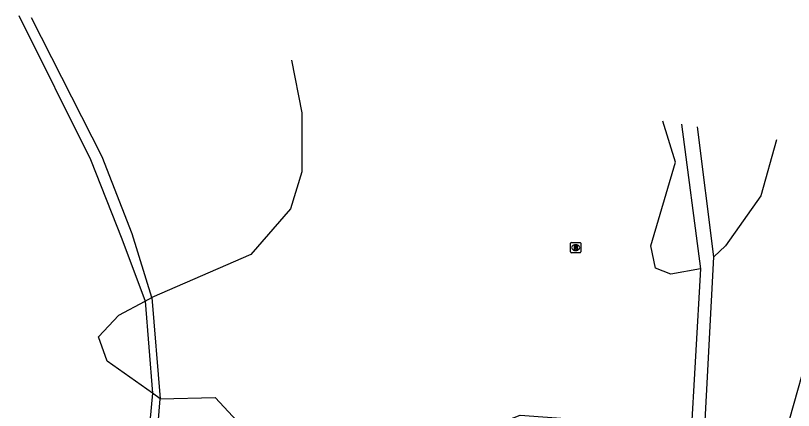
# Model space of a CAD drawing. Extents: x 162082 to 163393, y 388091 to 388632.
# Drawn here: x 163208.1 to 163284.3, y 388479.6 to 388518.3 of the extents above; entities that cross this region are included whole.
import ezdxf

# ---------------------------------------------------------------- set-up
doc = ezdxf.new("R2010")
doc.units = 0
for name, color, linetype in [('IMGEO_Grasland_overig', 7, 'Continuous'), ('IMGEO_Groenvoorziening', 7, 'Continuous'), ('IMGEO_Loofbos', 7, 'Continuous'), ('IMGEO_Rioolput', 7, 'Continuous')]:
    doc.layers.add(name, color=color, linetype=linetype)

msp = doc.modelspace()

# ---------------------------------------------------------------- linework, layer by layer
at = {"layer": 'IMGEO_Grasland_overig'}
for points in [[(163208.451, 388518.297), (163215.481, 388504.209), (163218.562, 388496.422), (163220.842, 388490.342)], [(163221.48, 388490.681), (163219.577, 388496.934), (163216.61, 388504.478), (163209.717, 388518.089), (163209.717, 388518.089)], [(163273.343, 388507.664), (163273.343, 388507.664), (163275.225, 388493.493)], [(163276.512, 388494.675), (163274.932, 388507.404)], [(163296.272, 388503.907), (163296.272, 388503.907), (163287.91, 388492.898), (163283.94, 388478.819)], [(163275.584, 388476.754), (163276.512, 388494.675)], [(163220.842, 388490.342), (163221.48, 388490.681)], [(163221.55, 388481.304), (163220.337, 388468.36), (163219.252, 388467.976), (163207.942, 388469.546), (163197.795, 388472.01), (163196.483, 388472.489), (163189.866, 388475.276)], [(163222.291, 388480.776), (163221.55, 388481.304)], [(163274.245, 388476.401), (163274.074, 388475.198), (163267.341, 388473.876), (163255.86, 388471.023), (163250.95, 388469.468), (163244.803, 388468.055), (163240.128, 388467.482), (163234.547, 388467.305), (163225.417, 388467.653), (163221.299, 388468.219), (163222.291, 388480.776)]]:
    msp.add_lwpolyline(points, dxfattribs=at)
at = {"layer": 'IMGEO_Groenvoorziening'}
msp.add_lwpolyline([(163282.653, 388506.139), (163281.108, 388500.633), (163277.671, 388495.741), (163276.512, 388494.675)], dxfattribs=at)
at = {"layer": 'IMGEO_Loofbos'}
for points in [[(163235.153, 388513.922), (163236.172, 388508.77), (163236.17, 388502.988), (163235.074, 388499.361), (163231.196, 388494.912), (163221.48, 388490.681)], [(163275.225, 388493.493), (163272.317, 388492.964), (163270.797, 388493.559), (163270.335, 388495.746), (163272.78, 388503.939), (163271.533, 388507.961)], [(163275.225, 388493.493), (163274.245, 388476.401)], [(163221.55, 388481.304), (163217.118, 388484.466), (163216.258, 388486.846), (163218.241, 388488.962), (163220.842, 388490.342)], [(163220.842, 388490.342), (163221.55, 388481.304)], [(163221.48, 388490.681), (163222.291, 388480.776)], [(163222.291, 388480.776), (163227.692, 388480.882), (163233.272, 388474.882), (163238.246, 388473.494), (163250.391, 388476.386), (163257.563, 388479.163), (163265.544, 388478.585), (163274.245, 388476.401)]]:
    msp.add_lwpolyline(points, dxfattribs=at)
at = {"layer": 'IMGEO_Rioolput'}
for p, q in [((163262.491, 388495.149), (163262.491, 388496.001)), ((163262.566, 388496.075), (163263.418, 388496.075)), ((163262.979, 388495.855), (163263.004, 388495.855)), ((163263.492, 388496.001), (163263.492, 388495.149)), ((163263.418, 388495.075), (163262.566, 388495.075)), ((163263.002, 388495.295), (163262.977, 388495.295))]:
    msp.add_line(p, q, dxfattribs=at)
for points in [[(163262.491, 388495.149), (163262.491, 388496.001)], [(163262.566, 388496.075), (163263.418, 388496.075)], [(163263.08, 388495.773), (163262.828, 388495.775), (163262.828, 388495.375)], [(163262.828, 388495.375), (163262.952, 388495.375), (163262.952, 388495.537), (163262.963, 388495.537)], [(163263.006, 388495.694), (163262.952, 388495.694), (163262.952, 388495.613)], [(163262.952, 388495.613), (163263.004, 388495.613)], [(163263.01, 388495.508), (163263.081, 388495.375), (163263.221, 388495.375), (163263.156, 388495.501)], [(163263.492, 388496.001), (163263.492, 388495.149)], [(163263.418, 388495.075), (163262.566, 388495.075)]]:
    msp.add_lwpolyline(points, dxfattribs=at)
for centre, radius, start, end in [((163262.568, 388495.999), 0.0765, 91.55205, 178.44795), ((163262.568, 388495.999), 0.0765, 91.55205, 178.44795), ((163262.962, 388495.484), 0.0533, 26.02933, 88.69889), ((163262.988, 388495.802), 0.19, 274.7715, 282.96867), ((163263.012, 388495.598), 0.0964, 77.00612, 93.18647), ((163263.026, 388495.655), 0.0378, 276.66336, 79.67722), ((163263.079, 388495.663), 0.109, 350.36119, 89.41601), ((163263.077, 388495.663), 0.112, 277.58423, 350.98172), ((163263.061, 388495.448), 0.108, 29.51342, 73.79051), ((163263.416, 388495.999), 0.0765, 1.55205, 88.44795), ((163263.416, 388495.999), 0.0765, 1.55205, 88.44795), ((163262.568, 388495.151), 0.0765, 181.55205, 268.44795), ((163262.568, 388495.151), 0.0765, 181.55205, 268.44795), ((163263.416, 388495.151), 0.0765, 271.55205, 358.44795), ((163263.416, 388495.151), 0.0765, 271.55205, 358.44795)]:
    msp.add_arc(centre, radius, start, end, dxfattribs=at)
for centre, major_axis, ratio, start_param, end_param in [((163262.978, 388495.575), (-0.387, 0.002), 0.722429, 4.712389, 7.853982), ((163263.003, 388495.575), (-0.39, 0.002), 0.717154, 1.570796, 4.712389)]:
    msp.add_ellipse(centre, major_axis=major_axis, ratio=ratio, start_param=start_param, end_param=end_param, dxfattribs=at)

doc.saveas('drawing.dxf')
